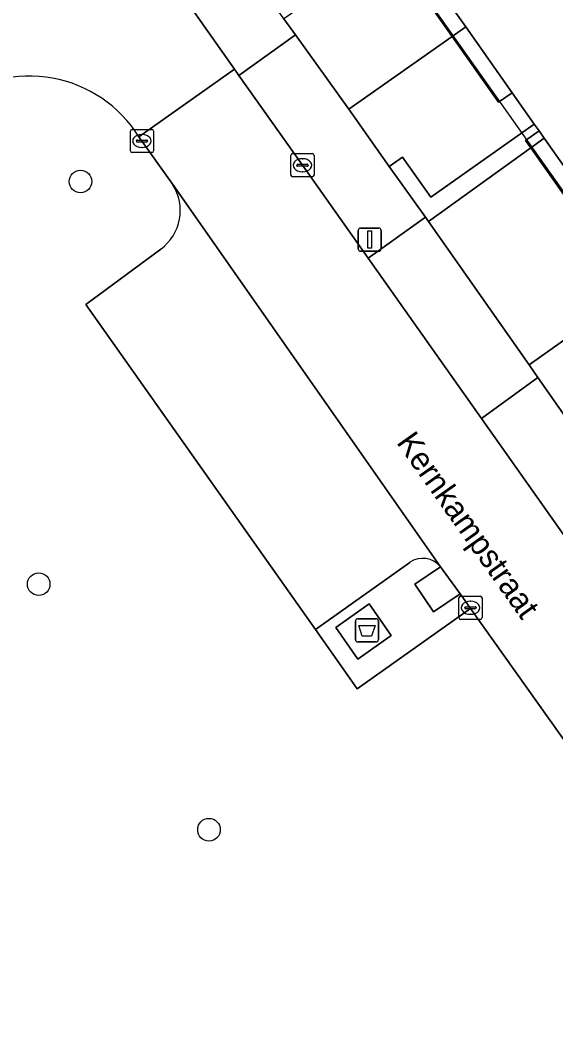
# Model space of a CAD drawing. Extents: x 159352 to 160617, y 385888 to 387323.
# Drawn here: x 160114.25 to 160137.41, y 387087.87 to 387131.25 of the extents above; entities that cross this region are included whole.
import ezdxf

# ---------------------------------------------------------------- set-up
doc = ezdxf.new("R2010")
doc.units = 0
for name, color, linetype in [('IMGEO_Afval_apart_plaats', 7, 'Continuous'), ('IMGEO_Boom', 7, 'Continuous'), ('IMGEO_Groenvoorziening', 7, 'Continuous'), ('IMGEO_Haag', 7, 'Continuous'), ('IMGEO_Kolk', 7, 'Continuous'), ('IMGEO_Lichtmast', 7, 'Continuous'), ('IMGEO_Openbare_ruimte_label', 7, 'Continuous'), ('IMGEO_Pand', 7, 'Continuous'), ('IMGEO_Pand_overbouw', 7, 'Continuous'), ('IMGEO_Parkeervlak_open', 7, 'Continuous'), ('IMGEO_Rijbaan_lokaal_open', 7, 'Continuous'), ('IMGEO_Voetpad_gesloten', 7, 'Continuous'), ('IMGEO_Voetpad_open', 7, 'Continuous')]:
    doc.layers.add(name, color=color, linetype=linetype)

msp = doc.modelspace()

# ---------------------------------------------------------------- linework, layer by layer
at = {"layer": 'IMGEO_Afval_apart_plaats'}
for p, q in [((160128.745, 387104.481), (160128.745, 387105.281)), ((160128.745, 387105.281), (160128.745, 387104.481)), ((160128.845, 387105.381), (160129.635, 387105.381)), ((160129.635, 387105.381), (160128.845, 387105.381)), ((160129.735, 387105.281), (160129.735, 387104.481)), ((160129.735, 387104.481), (160129.735, 387105.281)), ((160129.635, 387104.381), (160128.845, 387104.381)), ((160128.845, 387104.381), (160129.635, 387104.381))]:
    msp.add_line(p, q, dxfattribs=at)
msp.add_lwpolyline([(160128.888, 387105.095), (160129.592, 387105.095), (160129.443, 387104.625), (160129.037, 387104.625), (160128.888, 387105.095)], dxfattribs=at)
for centre, start, end in [((160128.845, 387105.281), 90, 180), ((160128.845, 387105.281), 90, 180), ((160129.635, 387105.281), 0, 90), ((160129.635, 387105.281), 360, 90), ((160128.845, 387104.481), 180, 270), ((160128.845, 387104.481), 180, 270), ((160129.635, 387104.481), 270, 0), ((160129.635, 387104.481), 270, 0)]:
    msp.add_arc(centre, 0.1, start, end, dxfattribs=at)
at = {"layer": 'IMGEO_Boom'}
for centre in [(160116.86, 387124.273), (160115.05, 387106.878), (160122.412, 387096.265)]:
    msp.add_circle(centre, 0.489, dxfattribs=at)
at = {"layer": 'IMGEO_Groenvoorziening'}
for points in [[(160128.464, 387127.397), (160132.928, 387130.544), (160131.225, 387132.96), (160130.453, 387132.411), (160129.537, 387133.698), (160129.457, 387133.809), (160129.377, 387133.919), (160127.643, 387132.689), (160125.655, 387131.302), (160126.146, 387130.609)], [(160131.766, 387122.739), (160131.895, 387122.547), (160136.322, 387125.73), (160136.096, 387126.051), (160136.684, 387126.465), (160136.477, 387126.759), (160132, 387123.602), (160130.775, 387125.321), (160130.203, 387124.926)], [(160138.994, 387112.433), (160143.465, 387115.6), (160141.772, 387118.002), (160141.009, 387117.459), (160140.093, 387118.746), (160140.011, 387118.855), (160139.929, 387118.964), (160136.257, 387116.35), (160136.625, 387115.8)]]:
    msp.add_lwpolyline(points, close=True, dxfattribs=at)
for points in [[(160111.259, 387127.68), (160111.027, 387127.528), (160095.844, 387116.831), (160088.372, 387111.605), (160090.369, 387108.778), (160090.541, 387108.532), (160131.066, 387051.05), (160143.067, 387059.509), (160128.801, 387079.691), (160144.435, 387090.75), (160133.721, 387105.827)], [(160120.848, 387124.139), (160119.384, 387126.213)], [(160133.721, 387105.827), (160128.823, 387102.346), (160128.41, 387102.934), (160127.017, 387104.915), (160117.084, 387118.96), (160120.329, 387121.352)]]:
    msp.add_lwpolyline(points, dxfattribs=at)
for centre, radius, start, end in [((160114.653, 387123.245), 5.585, 32.1031, 127.4275), ((160119.081, 387123.026), 2.088, 306.6954, 32.2068)]:
    msp.add_arc(centre, radius, start, end, dxfattribs=at)
at = {"layer": 'IMGEO_Haag'}
msp.add_lwpolyline([(160131.766, 387122.739), (160131.895, 387122.547), (160136.322, 387125.73), (160136.096, 387126.051), (160136.684, 387126.465), (160136.477, 387126.759), (160132, 387123.602), (160130.775, 387125.321), (160130.203, 387124.926)], close=True, dxfattribs=at)
at = {"layer": 'IMGEO_Kolk'}
for p, q in [((160119.013, 387125.599), (160119.013, 387126.451)), ((160119.088, 387126.525), (160119.94, 387126.525)), ((160119.501, 387126.305), (160119.526, 387126.305)), ((160120.014, 387126.451), (160120.014, 387125.599)), ((160119.272, 387126.019), (160119.272, 387126.031)), ((160119.71, 387125.982), (160119.312, 387125.982)), ((160119.315, 387126.068), (160119.713, 387126.068)), ((160119.756, 387126.031), (160119.756, 387126.019)), ((160119.94, 387125.525), (160119.088, 387125.525)), ((160119.524, 387125.745), (160119.499, 387125.745)), ((160126.027, 387125.479), (160126.879, 387125.479)), ((160125.952, 387124.553), (160125.952, 387125.405)), ((160126.211, 387124.973), (160126.211, 387124.985)), ((160126.254, 387125.022), (160126.652, 387125.022)), ((160126.44, 387125.259), (160126.465, 387125.259)), ((160126.695, 387124.985), (160126.695, 387124.973)), ((160126.953, 387125.405), (160126.953, 387124.553)), ((160126.649, 387124.936), (160126.251, 387124.936)), ((160126.463, 387124.699), (160126.438, 387124.699)), ((160126.879, 387124.479), (160126.027, 387124.479)), ((160133.29, 387106.354), (160134.142, 387106.354)), ((160133.215, 387105.428), (160133.215, 387106.28)), ((160133.517, 387105.897), (160133.915, 387105.897)), ((160133.703, 387106.134), (160133.728, 387106.134)), ((160134.216, 387106.28), (160134.216, 387105.428)), ((160133.474, 387105.848), (160133.474, 387105.86)), ((160133.912, 387105.811), (160133.514, 387105.811)), ((160133.726, 387105.574), (160133.701, 387105.574)), ((160133.958, 387105.86), (160133.958, 387105.848)), ((160134.142, 387105.354), (160133.29, 387105.354))]:
    msp.add_line(p, q, dxfattribs=at)
for points in [[(160119.013, 387125.599), (160119.013, 387126.451)], [(160119.088, 387126.525), (160119.94, 387126.525)], [(160120.014, 387126.451), (160120.014, 387125.599)], [(160119.94, 387125.525), (160119.088, 387125.525)], [(160126.027, 387125.479), (160126.879, 387125.479)], [(160125.952, 387124.553), (160125.952, 387125.405)], [(160126.953, 387125.405), (160126.953, 387124.553)], [(160126.879, 387124.479), (160126.027, 387124.479)], [(160133.29, 387106.354), (160134.142, 387106.354)], [(160133.215, 387105.428), (160133.215, 387106.28)], [(160134.216, 387106.28), (160134.216, 387105.428)], [(160134.142, 387105.354), (160133.29, 387105.354)]]:
    msp.add_lwpolyline(points, dxfattribs=at)
for centre, radius, start, end in [((160119.09, 387126.449), 0.0765, 91.552, 178.448), ((160119.09, 387126.449), 0.0765, 91.552, 178.448), ((160119.938, 387126.449), 0.0765, 1.552, 88.448), ((160119.938, 387126.449), 0.0765, 1.552, 88.448), ((160119.312, 387126.028), 0.0403, 85.8775, 175.7526), ((160119.309, 387126.018), 0.0366, 178.938, 274.7102), ((160119.713, 387126.025), 0.043, 264.8664, 352.4533), ((160119.717, 387126.03), 0.0386, 1.7309, 96.639), ((160119.09, 387125.601), 0.0765, 181.552, 268.448), ((160119.09, 387125.601), 0.0765, 181.552, 268.448), ((160119.938, 387125.601), 0.0765, 271.552, 358.448), ((160119.938, 387125.601), 0.0765, 271.552, 358.448), ((160126.029, 387125.403), 0.0765, 91.552, 178.448), ((160126.029, 387125.403), 0.0765, 91.552, 178.448), ((160126.877, 387125.403), 0.0765, 1.552, 88.448), ((160126.877, 387125.403), 0.0765, 1.552, 88.448), ((160126.251, 387124.982), 0.0403, 85.8775, 175.7526), ((160126.656, 387124.984), 0.0386, 1.7309, 96.639), ((160126.029, 387124.555), 0.0765, 181.552, 268.448), ((160126.029, 387124.555), 0.0765, 181.552, 268.448), ((160126.248, 387124.972), 0.0366, 178.938, 274.7102), ((160126.652, 387124.979), 0.043, 264.8664, 352.4533), ((160126.877, 387124.555), 0.0765, 271.552, 358.448), ((160126.877, 387124.555), 0.0765, 271.552, 358.448), ((160133.292, 387106.278), 0.0765, 91.552, 178.448), ((160133.292, 387106.278), 0.0765, 91.552, 178.448), ((160134.14, 387106.278), 0.0765, 1.552, 88.448), ((160134.14, 387106.278), 0.0765, 1.552, 88.448), ((160133.514, 387105.857), 0.0403, 85.8775, 175.7526), ((160133.919, 387105.859), 0.0386, 1.7309, 96.639), ((160133.511, 387105.847), 0.0366, 178.938, 274.7102), ((160133.915, 387105.854), 0.043, 264.8664, 352.4533), ((160133.292, 387105.43), 0.0765, 181.552, 268.448), ((160133.292, 387105.43), 0.0765, 181.552, 268.448), ((160134.14, 387105.43), 0.0765, 271.552, 358.448), ((160134.14, 387105.43), 0.0765, 271.552, 358.448)]:
    msp.add_arc(centre, radius, start, end, dxfattribs=at)
for centre, major_axis, ratio, start_param, end_param in [((160119.5, 387126.025), (-0.387, 0.002), 0.722429, 4.712389, 7.853982), ((160119.525, 387126.025), (-0.39, 0.002), 0.717154, 1.570796, 4.712389), ((160126.439, 387124.979), (-0.387, 0.002), 0.722429, 4.712389, 7.853982), ((160126.464, 387124.979), (-0.39, 0.002), 0.717154, 1.570796, 4.712389), ((160133.702, 387105.854), (-0.387, 0.002), 0.722429, 4.712389, 7.853982), ((160133.727, 387105.854), (-0.39, 0.002), 0.717154, 1.570796, 4.712389)]:
    msp.add_ellipse(centre, major_axis=major_axis, ratio=ratio, start_param=start_param, end_param=end_param, dxfattribs=at)
at = {"layer": 'IMGEO_Lichtmast'}
for p, q in [((160128.864, 387121.363), (160128.864, 387122.163)), ((160128.864, 387122.163), (160128.864, 387121.363)), ((160128.964, 387122.263), (160129.754, 387122.263)), ((160129.754, 387122.263), (160128.964, 387122.263)), ((160129.854, 387122.163), (160129.854, 387121.363)), ((160129.854, 387121.363), (160129.854, 387122.163)), ((160129.754, 387121.263), (160128.964, 387121.263)), ((160128.964, 387121.263), (160129.754, 387121.263))]:
    msp.add_line(p, q, dxfattribs=at)
msp.add_lwpolyline([(160129.284, 387122.138), (160129.434, 387122.138), (160129.434, 387121.388), (160129.284, 387121.388), (160129.284, 387122.138)], dxfattribs=at)
for centre, start, end in [((160128.964, 387122.163), 90, 180), ((160128.964, 387122.163), 90, 180), ((160129.754, 387122.163), 0, 90), ((160129.754, 387122.163), 360, 90), ((160128.964, 387121.363), 180, 270), ((160128.964, 387121.363), 180, 270), ((160129.754, 387121.363), 270, 0), ((160129.754, 387121.363), 270, 0)]:
    msp.add_arc(centre, 0.1, start, end, dxfattribs=at)
at = {"layer": 'IMGEO_Pand'}
msp.add_lwpolyline([(160129.537, 387133.698), (160130.325, 387134.236), (160130.911, 387134.637), (160133.512, 387130.956), (160135.521, 387128.111), (160136.477, 387126.759), (160136.684, 387126.465), (160136.907, 387126.151), (160141.3, 387119.932), (160140.706, 387119.513), (160139.929, 387118.964), (160140.011, 387118.855), (160148.458, 387124.808), (160137.915, 387139.769), (160129.457, 387133.809)], close=True, dxfattribs=at)
at = {"layer": 'IMGEO_Pand_overbouw'}
msp.add_lwpolyline([(160130.911, 387134.637), (160130.353, 387134.255), (160140.76, 387119.551), (160141.3, 387119.932), (160136.907, 387126.151), (160136.684, 387126.465), (160136.477, 387126.759), (160135.521, 387128.111), (160133.512, 387130.956)], close=True, dxfattribs=at)
at = {"layer": 'IMGEO_Parkeervlak_open'}
msp.add_lwpolyline([(160136.257, 387116.35), (160139.929, 387118.964), (160139.013, 387120.251), (160139.794, 387120.807), (160136.322, 387125.73), (160131.895, 387122.547)], close=True, dxfattribs=at)
for points in [[(160132.427, 387107.624), (160120.848, 387124.139)], [(160120.329, 387121.352), (160117.084, 387118.96), (160127.017, 387104.915), (160131.092, 387107.818)]]:
    msp.add_lwpolyline(points, dxfattribs=at)
for centre, radius, start, end in [((160119.081, 387123.026), 2.088, 306.6954, 32.2068), ((160131.652, 387106.983), 1.006, 39.6132, 123.8503)]:
    msp.add_arc(centre, radius, start, end, dxfattribs=at)
at = {"layer": 'IMGEO_Rijbaan_lokaal_open'}
for points in [[(160119.384, 387126.213), (160123.517, 387129.13), (160118.509, 387136.225), (160113.427, 387143.421), (160112.848, 387144.244), (160108.875, 387141.3), (160109.642, 387140.226)], [(160126.452, 387124.979), (160123.708, 387128.859), (160123.517, 387129.13), (160119.384, 387126.213), (160120.848, 387124.139), (160132.427, 387107.624), (160133.27, 387106.46), (160133.391, 387106.292), (160133.721, 387105.827), (160144.435, 387090.75), (160145.847, 387088.754), (160147.973, 387085.772), (160160.26, 387068.361), (160160.395, 387068.183), (160160.526, 387067.979)], [(160164.661, 387070.836), (160164.514, 387071.066), (160153.244, 387087.045), (160144.795, 387099.004), (160139.758, 387106.144), (160139.223, 387106.919), (160134.189, 387114.032), (160129.295, 387120.968), (160126.452, 387124.979)]]:
    msp.add_lwpolyline(points, dxfattribs=at)
msp.add_arc((160114.653, 387123.245), 5.585, 32.1031, 127.4275, dxfattribs=at)
at = {"layer": 'IMGEO_Voetpad_gesloten'}
for points in [[(160133.27, 387106.46), (160132.427, 387107.624), (160131.313, 387106.873), (160132.116, 387105.682)], [(160129.33, 387106.018), (160127.893, 387105.008), (160128.854, 387103.64), (160130.292, 387104.651)]]:
    msp.add_lwpolyline(points, close=True, dxfattribs=at)
at = {"layer": 'IMGEO_Voetpad_open'}
for points in [[(160121.368, 387137.465), (160120.99, 387138.003), (160118.509, 387136.225), (160123.517, 387129.13), (160123.708, 387128.859), (160126.146, 387130.609), (160125.655, 387131.302)], [(160131.225, 387132.96), (160132.928, 387130.544), (160133.512, 387130.956), (160130.911, 387134.637), (160130.325, 387134.236)], [(160134.935, 387127.698), (160135.521, 387128.111), (160133.512, 387130.956), (160132.928, 387130.544)], [(160130.203, 387124.926), (160128.464, 387127.397), (160126.146, 387130.609), (160123.708, 387128.859), (160126.452, 387124.979), (160129.295, 387120.968), (160131.766, 387122.739)], [(160130.203, 387124.926), (160130.775, 387125.321), (160132, 387123.602), (160136.477, 387126.759), (160135.521, 387128.111), (160134.935, 387127.698), (160132.928, 387130.544), (160128.464, 387127.397)], [(160136.096, 387126.051), (160136.322, 387125.73), (160136.907, 387126.151), (160136.684, 387126.465)], [(160139.794, 387120.807), (160140.706, 387119.513), (160141.3, 387119.932), (160136.907, 387126.151), (160136.322, 387125.73)], [(160131.895, 387122.547), (160131.766, 387122.739), (160129.295, 387120.968), (160134.189, 387114.032), (160136.625, 387115.8), (160136.257, 387116.35)], [(160138.994, 387112.433), (160136.625, 387115.8), (160134.189, 387114.032), (160139.223, 387106.919), (160139.758, 387106.144), (160142.187, 387107.908), (160140.748, 387109.939)], [(160129.33, 387106.018), (160130.292, 387104.651), (160128.854, 387103.64), (160127.893, 387105.008)]]:
    msp.add_lwpolyline(points, close=True, dxfattribs=at)
for points in [[(160131.092, 387107.818), (160127.017, 387104.915), (160128.41, 387102.934), (160128.823, 387102.346), (160133.721, 387105.827), (160133.391, 387106.292), (160133.27, 387106.46), (160132.116, 387105.682), (160131.313, 387106.873)], [(160131.313, 387106.873), (160132.427, 387107.624)]]:
    msp.add_lwpolyline(points, dxfattribs=at)
msp.add_arc((160131.652, 387106.983), 1.006, 39.6132, 123.8503, dxfattribs=at)

# ---------------------------------------------------------------- texts
at = {"layer": 'IMGEO_Openbare_ruimte_label'}
msp.add_text('Kernkampstraat', height=1, rotation=305.3112, dxfattribs=at).set_placement((160130.489, 387112.999))

doc.saveas('drawing.dxf')
